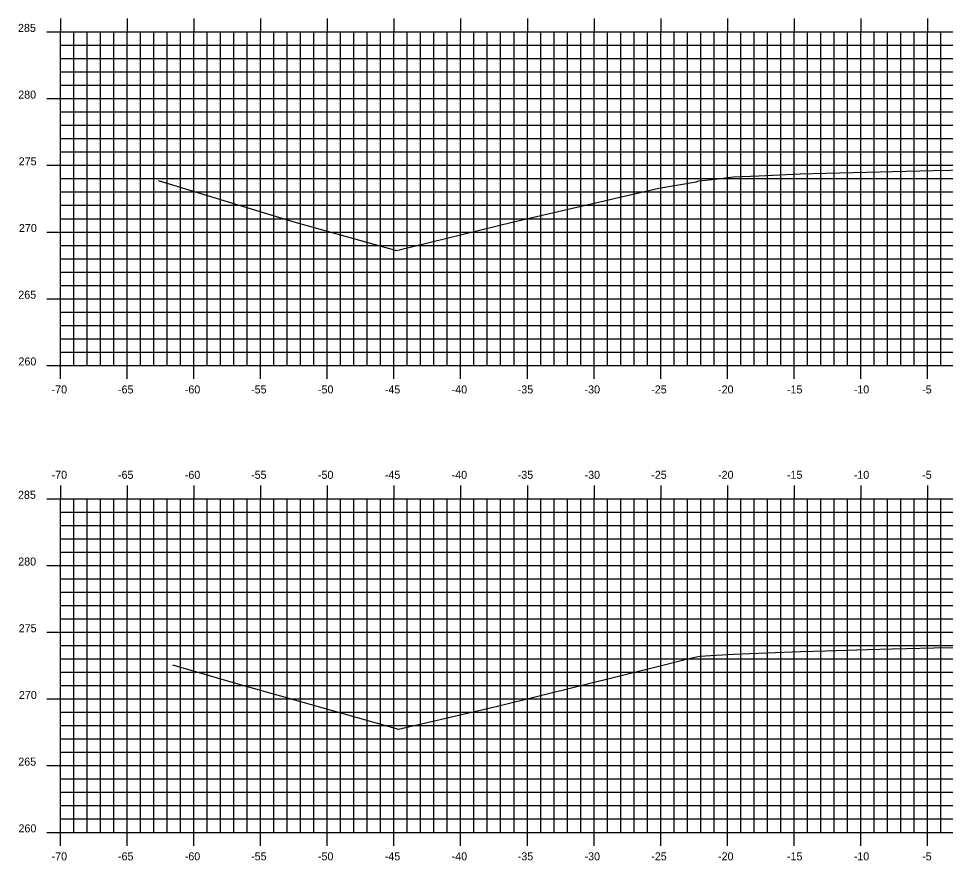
# Model space of a CAD drawing. Extents: x 1170543 to 1177585, y 609599 to 610623.
# Drawn here: x 1176984.3 to 1177053.7, y 610275.7 to 610338.8 of the extents above; entities that cross this region are included whole.
import ezdxf

# ---------------------------------------------------------------- set-up
doc = ezdxf.new("R2010")
doc.units = 0
for name, color, linetype in [('H_V ANNOTATION', 7, 'Continuous'), ('MAJOR', 7, 'Continuous'), ('MINOR', 7, 'Continuous'), ('S_Roadway_Centerline', 7, 'Continuous')]:
    doc.layers.add(name, color=color, linetype=linetype)

msp = doc.modelspace()

# ---------------------------------------------------------------- linework, layer by layer
at = {"layer": 'MAJOR'}
for p, q in [((1176987.411, 610338.803), (1176987.411, 610337.801)), ((1176992.411, 610338.803), (1176992.411, 610337.801)), ((1176997.411, 610338.803), (1176997.411, 610337.801)), ((1177002.411, 610338.803), (1177002.411, 610337.801)), ((1177007.411, 610338.803), (1177007.411, 610337.801)), ((1177012.411, 610338.803), (1177012.411, 610337.801)), ((1177017.411, 610338.803), (1177017.411, 610337.801)), ((1177022.411, 610338.803), (1177022.411, 610337.801)), ((1177027.411, 610338.803), (1177027.411, 610337.801)), ((1177032.411, 610338.803), (1177032.411, 610337.801)), ((1177037.411, 610338.803), (1177037.411, 610337.801)), ((1177042.411, 610338.803), (1177042.411, 610337.801)), ((1177047.411, 610338.803), (1177047.411, 610337.801)), ((1177052.411, 610338.803), (1177052.411, 610337.801)), ((1176986.409, 610337.801), (1176987.411, 610337.801)), ((1176987.411, 610337.801), (1177127.411, 610337.801)), ((1176987.411, 610312.801), (1176987.411, 610337.801)), ((1176987.411, 610312.801), (1176987.411, 610337.801)), ((1176987.411, 610337.801), (1177127.411, 610337.801)), ((1176992.411, 610312.801), (1176992.411, 610337.801)), ((1176997.411, 610312.801), (1176997.411, 610337.801)), ((1177002.411, 610312.801), (1177002.411, 610337.801)), ((1177007.411, 610312.801), (1177007.411, 610337.801)), ((1177012.411, 610312.801), (1177012.411, 610337.801)), ((1177017.411, 610312.801), (1177017.411, 610337.801)), ((1177022.411, 610312.801), (1177022.411, 610337.801)), ((1177027.411, 610312.801), (1177027.411, 610337.801)), ((1177032.411, 610312.801), (1177032.411, 610337.801)), ((1177037.411, 610312.801), (1177037.411, 610337.801)), ((1177042.411, 610312.801), (1177042.411, 610337.801)), ((1177047.411, 610312.801), (1177047.411, 610337.801)), ((1177052.411, 610312.801), (1177052.411, 610337.801)), ((1176986.409, 610332.801), (1176987.411, 610332.801)), ((1176987.411, 610332.801), (1177127.411, 610332.801)), ((1176986.409, 610327.801), (1176987.411, 610327.801)), ((1176987.411, 610327.801), (1177127.411, 610327.801)), ((1176986.409, 610322.801), (1176987.411, 610322.801)), ((1176987.411, 610322.801), (1177127.411, 610322.801)), ((1176986.409, 610317.801), (1176987.411, 610317.801)), ((1176987.411, 610317.801), (1177127.411, 610317.801)), ((1176986.409, 610312.801), (1176987.411, 610312.801)), ((1176987.411, 610312.801), (1177127.411, 610312.801)), ((1176987.411, 610312.801), (1177127.411, 610312.801)), ((1176987.411, 610311.799), (1176987.411, 610312.801)), ((1176992.411, 610311.799), (1176992.411, 610312.801)), ((1176997.411, 610311.799), (1176997.411, 610312.801)), ((1177002.411, 610311.799), (1177002.411, 610312.801)), ((1177007.411, 610311.799), (1177007.411, 610312.801)), ((1177012.411, 610311.799), (1177012.411, 610312.801)), ((1177017.411, 610311.799), (1177017.411, 610312.801)), ((1177022.411, 610311.799), (1177022.411, 610312.801)), ((1177027.411, 610311.799), (1177027.411, 610312.801)), ((1177032.411, 610311.799), (1177032.411, 610312.801)), ((1177037.411, 610311.799), (1177037.411, 610312.801)), ((1177042.411, 610311.799), (1177042.411, 610312.801)), ((1177047.411, 610311.799), (1177047.411, 610312.801)), ((1177052.411, 610311.799), (1177052.411, 610312.801)), ((1176987.411, 610303.803), (1176987.411, 610302.801)), ((1176992.411, 610303.803), (1176992.411, 610302.801)), ((1176997.411, 610303.803), (1176997.411, 610302.801)), ((1177002.411, 610303.803), (1177002.411, 610302.801)), ((1177007.411, 610303.803), (1177007.411, 610302.801)), ((1177012.411, 610303.803), (1177012.411, 610302.801)), ((1177017.411, 610303.803), (1177017.411, 610302.801)), ((1177022.411, 610303.803), (1177022.411, 610302.801)), ((1177027.411, 610303.803), (1177027.411, 610302.801)), ((1177032.411, 610303.803), (1177032.411, 610302.801)), ((1177037.411, 610303.803), (1177037.411, 610302.801)), ((1177042.411, 610303.803), (1177042.411, 610302.801)), ((1177047.411, 610303.803), (1177047.411, 610302.801)), ((1177052.411, 610303.803), (1177052.411, 610302.801)), ((1176986.409, 610302.801), (1176987.411, 610302.801)), ((1176987.411, 610302.801), (1177127.411, 610302.801)), ((1176987.411, 610277.801), (1176987.411, 610302.801)), ((1176987.411, 610277.801), (1176987.411, 610302.801)), ((1176987.411, 610302.801), (1177127.411, 610302.801)), ((1176992.411, 610277.801), (1176992.411, 610302.801)), ((1176997.411, 610277.801), (1176997.411, 610302.801)), ((1177002.411, 610277.801), (1177002.411, 610302.801)), ((1177007.411, 610277.801), (1177007.411, 610302.801)), ((1177012.411, 610277.801), (1177012.411, 610302.801)), ((1177017.411, 610277.801), (1177017.411, 610302.801)), ((1177022.411, 610277.801), (1177022.411, 610302.801)), ((1177027.411, 610277.801), (1177027.411, 610302.801)), ((1177032.411, 610277.801), (1177032.411, 610302.801)), ((1177037.411, 610277.801), (1177037.411, 610302.801)), ((1177042.411, 610277.801), (1177042.411, 610302.801)), ((1177047.411, 610277.801), (1177047.411, 610302.801)), ((1177052.411, 610277.801), (1177052.411, 610302.801)), ((1176986.409, 610297.801), (1176987.411, 610297.801)), ((1176987.411, 610297.801), (1177127.411, 610297.801)), ((1176986.409, 610292.801), (1176987.411, 610292.801)), ((1176987.411, 610292.801), (1177127.411, 610292.801)), ((1176986.409, 610287.801), (1176987.411, 610287.801)), ((1176987.411, 610287.801), (1177127.411, 610287.801)), ((1176986.409, 610282.801), (1176987.411, 610282.801)), ((1176987.411, 610282.801), (1177127.411, 610282.801)), ((1176986.409, 610277.801), (1176987.411, 610277.801)), ((1176987.411, 610277.801), (1177127.411, 610277.801)), ((1176987.411, 610277.801), (1177127.411, 610277.801)), ((1176987.411, 610276.799), (1176987.411, 610277.801)), ((1176992.411, 610276.799), (1176992.411, 610277.801)), ((1176997.411, 610276.799), (1176997.411, 610277.801)), ((1177002.411, 610276.799), (1177002.411, 610277.801)), ((1177007.411, 610276.799), (1177007.411, 610277.801)), ((1177012.411, 610276.799), (1177012.411, 610277.801)), ((1177017.411, 610276.799), (1177017.411, 610277.801)), ((1177022.411, 610276.799), (1177022.411, 610277.801)), ((1177027.411, 610276.799), (1177027.411, 610277.801)), ((1177032.411, 610276.799), (1177032.411, 610277.801)), ((1177037.411, 610276.799), (1177037.411, 610277.801)), ((1177042.411, 610276.799), (1177042.411, 610277.801)), ((1177047.411, 610276.799), (1177047.411, 610277.801)), ((1177052.411, 610276.799), (1177052.411, 610277.801))]:
    msp.add_line(p, q, dxfattribs=at)
at = {"layer": 'MINOR'}
for p, q in [((1176988.411, 610312.801), (1176988.411, 610337.801)), ((1176989.411, 610312.801), (1176989.411, 610337.801)), ((1176990.411, 610312.801), (1176990.411, 610337.801)), ((1176991.411, 610312.801), (1176991.411, 610337.801)), ((1176993.411, 610312.801), (1176993.411, 610337.801)), ((1176994.411, 610312.801), (1176994.411, 610337.801)), ((1176995.411, 610312.801), (1176995.411, 610337.801)), ((1176996.411, 610312.801), (1176996.411, 610337.801)), ((1176998.411, 610312.801), (1176998.411, 610337.801)), ((1176999.411, 610312.801), (1176999.411, 610337.801)), ((1177000.411, 610312.801), (1177000.411, 610337.801)), ((1177001.411, 610312.801), (1177001.411, 610337.801)), ((1177003.411, 610312.801), (1177003.411, 610337.801)), ((1177004.411, 610312.801), (1177004.411, 610337.801)), ((1177005.411, 610312.801), (1177005.411, 610337.801)), ((1177006.411, 610312.801), (1177006.411, 610337.801)), ((1177008.411, 610312.801), (1177008.411, 610337.801)), ((1177009.411, 610312.801), (1177009.411, 610337.801)), ((1177010.411, 610312.801), (1177010.411, 610337.801)), ((1177011.411, 610312.801), (1177011.411, 610337.801)), ((1177013.411, 610312.801), (1177013.411, 610337.801)), ((1177014.411, 610312.801), (1177014.411, 610337.801)), ((1177015.411, 610312.801), (1177015.411, 610337.801)), ((1177016.411, 610312.801), (1177016.411, 610337.801)), ((1177018.411, 610312.801), (1177018.411, 610337.801)), ((1177019.411, 610312.801), (1177019.411, 610337.801)), ((1177020.411, 610312.801), (1177020.411, 610337.801)), ((1177021.411, 610312.801), (1177021.411, 610337.801)), ((1177023.411, 610312.801), (1177023.411, 610337.801)), ((1177024.411, 610312.801), (1177024.411, 610337.801)), ((1177025.411, 610312.801), (1177025.411, 610337.801)), ((1177026.411, 610312.801), (1177026.411, 610337.801)), ((1177028.411, 610312.801), (1177028.411, 610337.801)), ((1177029.411, 610312.801), (1177029.411, 610337.801)), ((1177030.411, 610312.801), (1177030.411, 610337.801)), ((1177031.411, 610312.801), (1177031.411, 610337.801)), ((1177033.411, 610312.801), (1177033.411, 610337.801)), ((1177034.411, 610312.801), (1177034.411, 610337.801)), ((1177035.411, 610312.801), (1177035.411, 610337.801)), ((1177036.411, 610312.801), (1177036.411, 610337.801)), ((1177038.411, 610312.801), (1177038.411, 610337.801)), ((1177039.411, 610312.801), (1177039.411, 610337.801)), ((1177040.411, 610312.801), (1177040.411, 610337.801)), ((1177041.411, 610312.801), (1177041.411, 610337.801)), ((1177043.411, 610312.801), (1177043.411, 610337.801)), ((1177044.411, 610312.801), (1177044.411, 610337.801)), ((1177045.411, 610312.801), (1177045.411, 610337.801)), ((1177046.411, 610312.801), (1177046.411, 610337.801)), ((1177048.411, 610312.801), (1177048.411, 610337.801)), ((1177049.411, 610312.801), (1177049.411, 610337.801)), ((1177050.411, 610312.801), (1177050.411, 610337.801)), ((1177051.411, 610312.801), (1177051.411, 610337.801)), ((1177053.411, 610312.801), (1177053.411, 610337.801)), ((1176987.411, 610336.801), (1177127.411, 610336.801)), ((1176987.411, 610336.801), (1176988.413, 610336.801)), ((1176987.411, 610335.801), (1177127.411, 610335.801)), ((1176987.411, 610335.801), (1176988.413, 610335.801)), ((1176987.411, 610334.801), (1177127.411, 610334.801)), ((1176987.411, 610334.801), (1176988.413, 610334.801)), ((1176987.411, 610333.801), (1177127.411, 610333.801)), ((1176987.411, 610333.801), (1176988.413, 610333.801)), ((1176987.411, 610331.801), (1177127.411, 610331.801)), ((1176987.411, 610331.801), (1176988.413, 610331.801)), ((1176987.411, 610330.801), (1177127.411, 610330.801)), ((1176987.411, 610330.801), (1176988.413, 610330.801)), ((1176987.411, 610329.801), (1177127.411, 610329.801)), ((1176987.411, 610329.801), (1176988.413, 610329.801)), ((1176987.411, 610328.801), (1177127.411, 610328.801)), ((1176987.411, 610328.801), (1176988.413, 610328.801)), ((1176987.411, 610326.801), (1177127.411, 610326.801)), ((1176987.411, 610326.801), (1176988.413, 610326.801)), ((1176987.411, 610325.801), (1177127.411, 610325.801)), ((1176987.411, 610325.801), (1176988.413, 610325.801)), ((1176987.411, 610324.801), (1177127.411, 610324.801)), ((1176987.411, 610324.801), (1176988.413, 610324.801)), ((1176987.411, 610323.801), (1177127.411, 610323.801)), ((1176987.411, 610323.801), (1176988.413, 610323.801)), ((1176987.411, 610321.801), (1177127.411, 610321.801)), ((1176987.411, 610321.801), (1176988.413, 610321.801)), ((1176987.411, 610320.801), (1177127.411, 610320.801)), ((1176987.411, 610320.801), (1176988.413, 610320.801)), ((1176987.411, 610319.801), (1177127.411, 610319.801)), ((1176987.411, 610319.801), (1176988.413, 610319.801)), ((1176987.411, 610318.801), (1177127.411, 610318.801)), ((1176987.411, 610318.801), (1176988.413, 610318.801)), ((1176987.411, 610316.801), (1177127.411, 610316.801)), ((1176987.411, 610316.801), (1176988.413, 610316.801)), ((1176987.411, 610315.801), (1177127.411, 610315.801)), ((1176987.411, 610315.801), (1176988.413, 610315.801)), ((1176987.411, 610314.801), (1177127.411, 610314.801)), ((1176987.411, 610314.801), (1176988.413, 610314.801)), ((1176987.411, 610313.801), (1177127.411, 610313.801)), ((1176987.411, 610313.801), (1176988.413, 610313.801)), ((1176988.411, 610277.801), (1176988.411, 610302.801)), ((1176989.411, 610277.801), (1176989.411, 610302.801)), ((1176990.411, 610277.801), (1176990.411, 610302.801)), ((1176991.411, 610277.801), (1176991.411, 610302.801)), ((1176993.411, 610277.801), (1176993.411, 610302.801)), ((1176994.411, 610277.801), (1176994.411, 610302.801)), ((1176995.411, 610277.801), (1176995.411, 610302.801)), ((1176996.411, 610277.801), (1176996.411, 610302.801)), ((1176998.411, 610277.801), (1176998.411, 610302.801)), ((1176999.411, 610277.801), (1176999.411, 610302.801)), ((1177000.411, 610277.801), (1177000.411, 610302.801)), ((1177001.411, 610277.801), (1177001.411, 610302.801)), ((1177003.411, 610277.801), (1177003.411, 610302.801)), ((1177004.411, 610277.801), (1177004.411, 610302.801)), ((1177005.411, 610277.801), (1177005.411, 610302.801)), ((1177006.411, 610277.801), (1177006.411, 610302.801)), ((1177008.411, 610277.801), (1177008.411, 610302.801)), ((1177009.411, 610277.801), (1177009.411, 610302.801)), ((1177010.411, 610277.801), (1177010.411, 610302.801)), ((1177011.411, 610277.801), (1177011.411, 610302.801)), ((1177013.411, 610277.801), (1177013.411, 610302.801)), ((1177014.411, 610277.801), (1177014.411, 610302.801)), ((1177015.411, 610277.801), (1177015.411, 610302.801)), ((1177016.411, 610277.801), (1177016.411, 610302.801)), ((1177018.411, 610277.801), (1177018.411, 610302.801)), ((1177019.411, 610277.801), (1177019.411, 610302.801)), ((1177020.411, 610277.801), (1177020.411, 610302.801)), ((1177021.411, 610277.801), (1177021.411, 610302.801)), ((1177023.411, 610277.801), (1177023.411, 610302.801)), ((1177024.411, 610277.801), (1177024.411, 610302.801)), ((1177025.411, 610277.801), (1177025.411, 610302.801)), ((1177026.411, 610277.801), (1177026.411, 610302.801)), ((1177028.411, 610277.801), (1177028.411, 610302.801)), ((1177029.411, 610277.801), (1177029.411, 610302.801)), ((1177030.411, 610277.801), (1177030.411, 610302.801)), ((1177031.411, 610277.801), (1177031.411, 610302.801)), ((1177033.411, 610277.801), (1177033.411, 610302.801)), ((1177034.411, 610277.801), (1177034.411, 610302.801)), ((1177035.411, 610277.801), (1177035.411, 610302.801)), ((1177036.411, 610277.801), (1177036.411, 610302.801)), ((1177038.411, 610277.801), (1177038.411, 610302.801)), ((1177039.411, 610277.801), (1177039.411, 610302.801)), ((1177040.411, 610277.801), (1177040.411, 610302.801)), ((1177041.411, 610277.801), (1177041.411, 610302.801)), ((1177043.411, 610277.801), (1177043.411, 610302.801)), ((1177044.411, 610277.801), (1177044.411, 610302.801)), ((1177045.411, 610277.801), (1177045.411, 610302.801)), ((1177046.411, 610277.801), (1177046.411, 610302.801)), ((1177048.411, 610277.801), (1177048.411, 610302.801)), ((1177049.411, 610277.801), (1177049.411, 610302.801)), ((1177050.411, 610277.801), (1177050.411, 610302.801)), ((1177051.411, 610277.801), (1177051.411, 610302.801)), ((1177053.411, 610277.801), (1177053.411, 610302.801)), ((1176987.411, 610301.801), (1177127.411, 610301.801)), ((1176987.411, 610301.801), (1176988.413, 610301.801)), ((1176987.411, 610300.801), (1177127.411, 610300.801)), ((1176987.411, 610300.801), (1176988.413, 610300.801)), ((1176987.411, 610299.801), (1177127.411, 610299.801)), ((1176987.411, 610299.801), (1176988.413, 610299.801)), ((1176987.411, 610298.801), (1177127.411, 610298.801)), ((1176987.411, 610298.801), (1176988.413, 610298.801)), ((1176987.411, 610296.801), (1177127.411, 610296.801)), ((1176987.411, 610296.801), (1176988.413, 610296.801)), ((1176987.411, 610295.801), (1177127.411, 610295.801)), ((1176987.411, 610295.801), (1176988.413, 610295.801)), ((1176987.411, 610294.801), (1177127.411, 610294.801)), ((1176987.411, 610294.801), (1176988.413, 610294.801)), ((1176987.411, 610293.801), (1177127.411, 610293.801)), ((1176987.411, 610293.801), (1176988.413, 610293.801)), ((1176987.411, 610291.801), (1177127.411, 610291.801)), ((1176987.411, 610291.801), (1176988.413, 610291.801)), ((1176987.411, 610290.801), (1177127.411, 610290.801)), ((1176987.411, 610290.801), (1176988.413, 610290.801)), ((1176987.411, 610289.801), (1177127.411, 610289.801)), ((1176987.411, 610289.801), (1176988.413, 610289.801)), ((1176987.411, 610288.801), (1177127.411, 610288.801)), ((1176987.411, 610288.801), (1176988.413, 610288.801)), ((1176987.411, 610286.801), (1177127.411, 610286.801)), ((1176987.411, 610286.801), (1176988.413, 610286.801)), ((1176987.411, 610285.801), (1177127.411, 610285.801)), ((1176987.411, 610285.801), (1176988.413, 610285.801)), ((1176987.411, 610284.801), (1177127.411, 610284.801)), ((1176987.411, 610284.801), (1176988.413, 610284.801)), ((1176987.411, 610283.801), (1177127.411, 610283.801)), ((1176987.411, 610283.801), (1176988.413, 610283.801)), ((1176987.411, 610281.801), (1177127.411, 610281.801)), ((1176987.411, 610281.801), (1176988.413, 610281.801)), ((1176987.411, 610280.801), (1177127.411, 610280.801)), ((1176987.411, 610280.801), (1176988.413, 610280.801)), ((1176987.411, 610279.801), (1177127.411, 610279.801)), ((1176987.411, 610279.801), (1176988.413, 610279.801)), ((1176987.411, 610278.801), (1177127.411, 610278.801)), ((1176987.411, 610278.801), (1176988.413, 610278.801))]:
    msp.add_line(p, q, dxfattribs=at)
at = {"layer": 'S_Roadway_Centerline'}
for points in [[(1176994.739, 610326.65), (1177004.903, 610323.576), (1177012.616, 610321.408), (1177021.362, 610323.562), (1177032.259, 610326.084), (1177035.076, 610326.571), (1177035.254, 610326.649), (1177036.481, 610326.762), (1177037.863, 610326.942), (1177039.773, 610327.021), (1177042.863, 610327.151), (1177044.772, 610327.208), (1177047.863, 610327.299), (1177049.771, 610327.347), (1177052.863, 610327.424), (1177055.432, 610327.474)], [(1176995.808, 610290.369), (1177000.544, 610288.98), (1177012.758, 610285.543), (1177020.183, 610287.264), (1177032.663, 610290.348), (1177034.419, 610290.803), (1177035.315, 610291.012), (1177036.569, 610291.077), (1177037.884, 610291.146), (1177039.736, 610291.224), (1177042.884, 610291.359), (1177044.75, 610291.412), (1177047.884, 610291.501), (1177049.763, 610291.547), (1177052.884, 610291.622), (1177054.425, 610291.653)]]:
    msp.add_lwpolyline(points, dxfattribs=at)

# ---------------------------------------------------------------- texts
at = {"layer": 'H_V ANNOTATION'}
for s, p in [('285', (1176984.236, 610337.801)), ('280', (1176984.252, 610332.801)), ('275', (1176984.289, 610327.801)), ('270', (1176984.305, 610322.801)), ('265', (1176984.257, 610317.801)), ('260', (1176984.273, 610312.801)), ('-70', (1176986.753, 610310.701)), ('-65', (1176991.729, 610310.701)), ('-60', (1176996.737, 610310.701)), ('-55', (1177001.707, 610310.701)), ('-50', (1177006.715, 610310.701)), ('-45', (1177011.729, 610310.701)), ('-40', (1177016.737, 610310.701)), ('-35', (1177021.691, 610310.701)), ('-30', (1177026.699, 610310.701)), ('-25', (1177031.697, 610310.701)), ('-20', (1177036.705, 610310.701)), ('-15', (1177041.868, 610310.701)), ('-10', (1177046.876, 610310.701)), ('-5', (1177052.002, 610310.701)), ('-70', (1176986.753, 610304.301)), ('-65', (1176991.729, 610304.301)), ('-60', (1176996.737, 610304.301)), ('-55', (1177001.707, 610304.301)), ('-50', (1177006.715, 610304.301)), ('-45', (1177011.729, 610304.301)), ('-40', (1177016.737, 610304.301)), ('-35', (1177021.691, 610304.301)), ('-30', (1177026.699, 610304.301)), ('-25', (1177031.697, 610304.301)), ('-20', (1177036.705, 610304.301)), ('-15', (1177041.868, 610304.301)), ('-10', (1177046.876, 610304.301)), ('-5', (1177052.002, 610304.301)), ('285', (1176984.236, 610302.801)), ('280', (1176984.252, 610297.801)), ('275', (1176984.289, 610292.801)), ('270', (1176984.305, 610287.801)), ('265', (1176984.257, 610282.801)), ('260', (1176984.273, 610277.801)), ('-70', (1176986.753, 610275.701)), ('-65', (1176991.729, 610275.701)), ('-60', (1176996.737, 610275.701)), ('-55', (1177001.707, 610275.701)), ('-50', (1177006.715, 610275.701)), ('-45', (1177011.729, 610275.701)), ('-40', (1177016.737, 610275.701)), ('-35', (1177021.691, 610275.701)), ('-30', (1177026.699, 610275.701)), ('-25', (1177031.697, 610275.701)), ('-20', (1177036.705, 610275.701)), ('-15', (1177041.868, 610275.701)), ('-10', (1177046.876, 610275.701)), ('-5', (1177052.002, 610275.701))]:
    msp.add_text(s, height=0.6, dxfattribs=at).set_placement(p)

doc.saveas('drawing.dxf')
